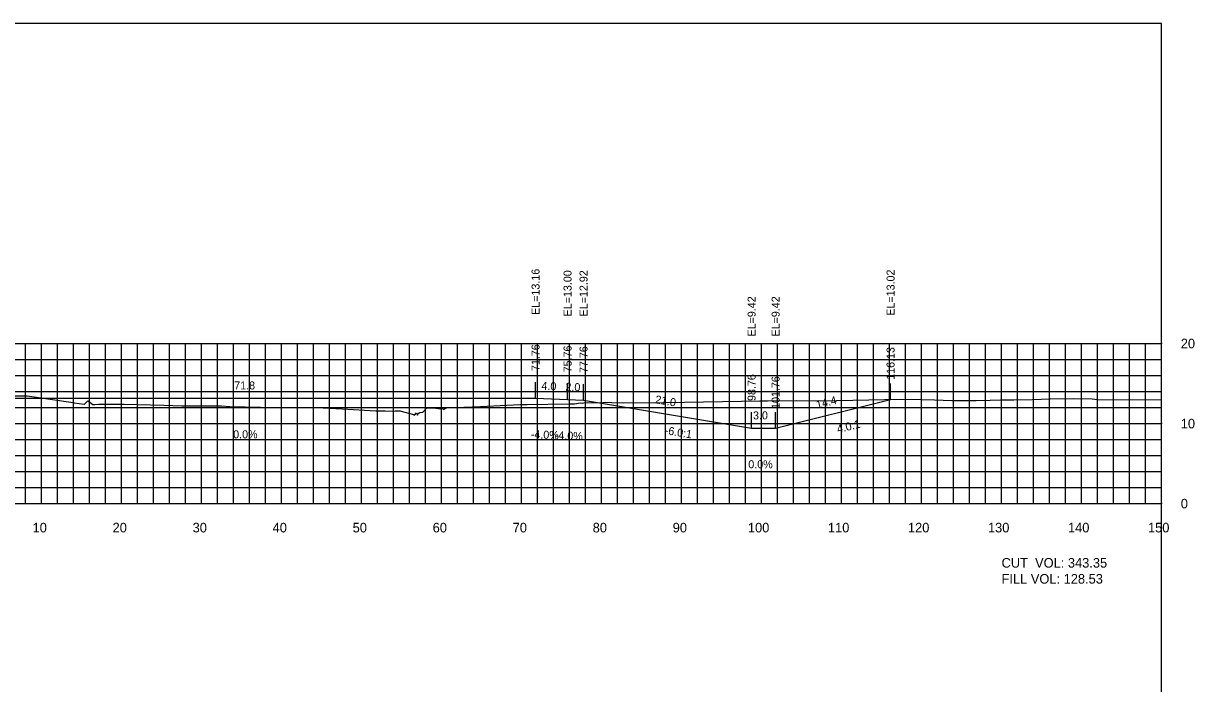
# Model space of a CAD drawing. Extents: x 1797419 to 1809236, y 248759 to 251512.
# Drawn here: x 1802638.8 to 1802785.1, y 250524.8 to 250607.3 of the extents above; entities that cross this region are included whole.
import ezdxf

# ---------------------------------------------------------------- set-up
doc = ezdxf.new("R2010")
doc.units = 0
for name, color, linetype in [('10', 7, 'Continuous'), ('3', 7, 'Continuous'), ('31', 7, 'Continuous'), ('4', 7, 'Continuous'), ('60', 7, 'Continuous'), ('ANNO-TXT', 7, 'Continuous'), ('CL-CNST', 7, 'Continuous'), ('Level 62', 7, 'Continuous'), ('M-ROADS', 7, 'Continuous')]:
    doc.layers.add(name, color=color, linetype=linetype)

msp = doc.modelspace()

# ---------------------------------------------------------------- linework, layer by layer
for p, q in [((1802702.76, 250560.42), (1802702.76, 250562.42)), ((1802706.76, 250560.26), (1802706.76, 250562.26)), ((1802708.76, 250560.18), (1802708.76, 250562.18)), ((1802747.13, 250560.27), (1802747.13, 250562.27)), ((1802729.76, 250556.68), (1802729.76, 250558.68)), ((1802732.76, 250556.68), (1802732.76, 250558.68))]:
    msp.add_line(p, q)
msp.add_lwpolyline([(1802481, 250417.26), (1802781, 250417.26), (1802781, 250607.26), (1802481, 250607.26)], close=True)
at = {"layer": '60'}
for p, q in [((1802781, 250547.26), (1802781, 250567.26)), ((1802781.06, 250567.26), (1802781, 250567.26)), ((1802781.06, 250557.26), (1802781, 250557.26)), ((1802481, 250547.26), (1802781, 250547.26)), ((1802641, 250547.2), (1802641, 250547.26)), ((1802651, 250547.2), (1802651, 250547.26)), ((1802661, 250547.2), (1802661, 250547.26)), ((1802671, 250547.2), (1802671, 250547.26)), ((1802681, 250547.2), (1802681, 250547.26)), ((1802691, 250547.2), (1802691, 250547.26)), ((1802701, 250547.2), (1802701, 250547.26)), ((1802711, 250547.2), (1802711, 250547.26)), ((1802721, 250547.2), (1802721, 250547.26)), ((1802731, 250547.2), (1802731, 250547.26)), ((1802741, 250547.2), (1802741, 250547.26)), ((1802751, 250547.2), (1802751, 250547.26)), ((1802761, 250547.2), (1802761, 250547.26)), ((1802771, 250547.2), (1802771, 250547.26)), ((1802781, 250547.2), (1802781, 250547.26)), ((1802781.06, 250547.26), (1802781, 250547.26))]:
    msp.add_line(p, q, dxfattribs=at)
at = {"layer": 'CL-CNST'}
msp.add_lwpolyline([(1802522.25, 250560.83), (1802543.87, 250555.42), (1802546.87, 250555.42), (1802567.87, 250558.92), (1802569.87, 250559), (1802573.87, 250559.16), (1802631, 250560.42), (1802702.76, 250560.42), (1802706.76, 250560.26), (1802708.76, 250560.18), (1802729.76, 250556.68), (1802732.76, 250556.68), (1802747.13, 250560.27)], dxfattribs=at)
at = {"layer": 'Level 62'}
for p, q in [((1802481, 250567.26), (1802781, 250567.26)), ((1802639, 250547.26), (1802639, 250567.26)), ((1802641, 250547.26), (1802641, 250567.26)), ((1802643, 250547.26), (1802643, 250567.26)), ((1802645, 250547.26), (1802645, 250567.26)), ((1802647, 250547.26), (1802647, 250567.26)), ((1802649, 250547.26), (1802649, 250567.26)), ((1802651, 250547.26), (1802651, 250567.26)), ((1802653, 250547.26), (1802653, 250567.26)), ((1802655, 250547.26), (1802655, 250567.26)), ((1802657, 250547.26), (1802657, 250567.26)), ((1802659, 250547.26), (1802659, 250567.26)), ((1802661, 250547.26), (1802661, 250567.26)), ((1802663, 250547.26), (1802663, 250567.26)), ((1802665, 250547.26), (1802665, 250567.26)), ((1802667, 250547.26), (1802667, 250567.26)), ((1802669, 250547.26), (1802669, 250567.26)), ((1802671, 250547.26), (1802671, 250567.26)), ((1802673, 250547.26), (1802673, 250567.26)), ((1802675, 250547.26), (1802675, 250567.26)), ((1802677, 250547.26), (1802677, 250567.26)), ((1802679, 250547.26), (1802679, 250567.26)), ((1802681, 250547.26), (1802681, 250567.26)), ((1802683, 250547.26), (1802683, 250567.26)), ((1802685, 250547.26), (1802685, 250567.26)), ((1802687, 250547.26), (1802687, 250567.26)), ((1802689, 250547.26), (1802689, 250567.26)), ((1802691, 250547.26), (1802691, 250567.26)), ((1802693, 250547.26), (1802693, 250567.26)), ((1802695, 250547.26), (1802695, 250567.26)), ((1802697, 250547.26), (1802697, 250567.26)), ((1802699, 250547.26), (1802699, 250567.26)), ((1802701, 250547.26), (1802701, 250567.26)), ((1802703, 250547.26), (1802703, 250567.26)), ((1802705, 250547.26), (1802705, 250567.26)), ((1802707, 250547.26), (1802707, 250567.26)), ((1802709, 250547.26), (1802709, 250567.26)), ((1802711, 250547.26), (1802711, 250567.26)), ((1802713, 250547.26), (1802713, 250567.26)), ((1802715, 250547.26), (1802715, 250567.26)), ((1802717, 250547.26), (1802717, 250567.26)), ((1802719, 250547.26), (1802719, 250567.26)), ((1802721, 250547.26), (1802721, 250567.26)), ((1802723, 250547.26), (1802723, 250567.26)), ((1802725, 250547.26), (1802725, 250567.26)), ((1802727, 250547.26), (1802727, 250567.26)), ((1802729, 250547.26), (1802729, 250567.26)), ((1802731, 250547.26), (1802731, 250567.26)), ((1802733, 250547.26), (1802733, 250567.26)), ((1802735, 250547.26), (1802735, 250567.26)), ((1802737, 250547.26), (1802737, 250567.26)), ((1802739, 250547.26), (1802739, 250567.26)), ((1802741, 250547.26), (1802741, 250567.26)), ((1802743, 250547.26), (1802743, 250567.26)), ((1802745, 250547.26), (1802745, 250567.26)), ((1802747, 250547.26), (1802747, 250567.26)), ((1802749, 250547.26), (1802749, 250567.26)), ((1802751, 250547.26), (1802751, 250567.26)), ((1802753, 250547.26), (1802753, 250567.26)), ((1802755, 250547.26), (1802755, 250567.26)), ((1802757, 250547.26), (1802757, 250567.26)), ((1802759, 250547.26), (1802759, 250567.26)), ((1802761, 250547.26), (1802761, 250567.26)), ((1802763, 250547.26), (1802763, 250567.26)), ((1802765, 250547.26), (1802765, 250567.26)), ((1802767, 250547.26), (1802767, 250567.26)), ((1802769, 250547.26), (1802769, 250567.26)), ((1802771, 250547.26), (1802771, 250567.26)), ((1802773, 250547.26), (1802773, 250567.26)), ((1802775, 250547.26), (1802775, 250567.26)), ((1802777, 250547.26), (1802777, 250567.26)), ((1802779, 250547.26), (1802779, 250567.26)), ((1802781, 250547.26), (1802781, 250567.26)), ((1802481, 250565.26), (1802781, 250565.26)), ((1802481, 250563.26), (1802781, 250563.26)), ((1802481, 250561.26), (1802781, 250561.26)), ((1802481, 250559.26), (1802781, 250559.26)), ((1802481, 250557.26), (1802781, 250557.26)), ((1802481, 250555.26), (1802781, 250555.26)), ((1802481, 250553.26), (1802781, 250553.26)), ((1802481, 250551.26), (1802781, 250551.26)), ((1802481, 250549.26), (1802781, 250549.26)), ((1802481, 250547.26), (1802781, 250547.26))]:
    msp.add_line(p, q, dxfattribs=at)
at = {"layer": 'M-ROADS'}
msp.add_lwpolyline([(1802631.18, 250560.74), (1802639.23, 250560.74), (1802644.96, 250559.91), (1802645.09, 250559.87), (1802646.35, 250559.68), (1802646.38, 250559.67), (1802646.66, 250559.96), (1802646.67, 250559.98), (1802646.82, 250560.11), (1802646.9, 250560.05), (1802647.41, 250559.64), (1802647.68, 250559.66), (1802648.13, 250559.69), (1802648.65, 250559.7), (1802648.91, 250559.7), (1802649.05, 250559.68), (1802649.14, 250559.67), (1802649.21, 250559.67), (1802649.85, 250559.67), (1802651.33, 250559.67), (1802656.3, 250559.54), (1802658.56, 250559.48), (1802659.9, 250559.47), (1802660.91, 250559.48), (1802661.07, 250559.48), (1802662.22, 250559.49), (1802663.04, 250559.48), (1802663.51, 250559.48), (1802664.57, 250559.39), (1802668.4, 250559.29), (1802670.49, 250559.28), (1802672.36, 250559.27), (1802672.63, 250559.27), (1802672.7, 250559.26), (1802673.02, 250559.25), (1802673.28, 250559.25), (1802673.32, 250559.25), (1802673.82, 250559.25), (1802674.88, 250559.26), (1802675.19, 250559.26), (1802675.43, 250559.27), (1802678.59, 250559.09), (1802682.79, 250558.87), (1802683, 250558.84), (1802683.97, 250558.84), (1802685.06, 250558.82), (1802685.21, 250558.83), (1802685.72, 250558.83), (1802685.84, 250558.83), (1802685.96, 250558.82), (1802687.5, 250558.39), (1802687.65, 250558.32), (1802687.86, 250558.58), (1802688.02, 250558.3), (1802688.1, 250558.52), (1802688.29, 250558.64), (1802688.66, 250558.67), (1802689.16, 250559.24), (1802690.28, 250559.2), (1802690.88, 250559.1), (1802691, 250559.16), (1802691.03, 250559.22), (1802691.26, 250559.01), (1802691.51, 250559.2), (1802691.69, 250559.24), (1802695.89, 250559.39), (1802699.16, 250559.55), (1802700.84, 250559.64), (1802701.72, 250559.63), (1802706.91, 250559.74), (1802707.64, 250559.74), (1802708.33, 250559.87), (1802708.65, 250559.8), (1802708.97, 250559.9), (1802710.81, 250559.87), (1802711.54, 250559.94), (1802712.3, 250559.9), (1802713.73, 250559.83), (1802718.75, 250559.89), (1802719.02, 250559.91), (1802728.5, 250560.04), (1802730.78, 250560.09), (1802731.33, 250560.09), (1802731.75, 250560.09), (1802735.4, 250560.14), (1802738.35, 250560.12), (1802742.4, 250560.17), (1802748.37, 250560.3), (1802750.95, 250560.25), (1802752.6, 250560.22), (1802754.78, 250560.15), (1802757.83, 250560.16), (1802759.57, 250560.19), (1802760.88, 250560.24), (1802762.54, 250560.24), (1802764.83, 250560.27), (1802767.08, 250560.35), (1802769.96, 250560.38), (1802772.34, 250560.35), (1802772.99, 250560.26), (1802781, 250560.24)], dxfattribs=at)

# ---------------------------------------------------------------- texts
for s, rotation, p in [('-6.0:1', 350.5377, (1802718.85, 250555.96)), ('4.0:1', 14.0362, (1802740.55, 250556.05))]:
    msp.add_text(s, height=1, rotation=rotation).set_placement(p)
at = {"layer": '10'}
for s, p in [('10', (1802639.9, 250543.66)), ('20', (1802649.9, 250543.66)), ('30', (1802659.9, 250543.66)), ('40', (1802669.9, 250543.66)), ('50', (1802679.9, 250543.66)), ('60', (1802689.9, 250543.66)), ('70', (1802699.9, 250543.66)), ('80', (1802709.9, 250543.66)), ('90', (1802719.9, 250543.66)), ('100', (1802729.3, 250543.66)), ('110', (1802739.3, 250543.66)), ('120', (1802749.3, 250543.66)), ('130', (1802759.3, 250543.66)), ('140', (1802769.3, 250543.66)), ('150', (1802779.3, 250543.66))]:
    msp.add_text(s, height=1.2, dxfattribs=at).set_placement(p)
at = {"layer": '3'}
for s, p in [('EL=13.16', (1802703.26, 250570.84)), ('EL=13.00', (1802707.26, 250570.65)), ('EL=12.92', (1802709.26, 250570.65)), ('EL=13.02', (1802747.63, 250570.74)), ('EL=9.42', (1802730.26, 250568.14)), ('EL=9.42', (1802733.26, 250568.14)), ('71.76', (1802703.26, 250563.82)), ('75.76', (1802707.26, 250563.66)), ('77.76', (1802709.26, 250563.58)), ('116.13', (1802747.63, 250562.73)), ('98.76', (1802730.26, 250560.08)), ('101.76', (1802733.26, 250559.09))]:
    msp.add_text(s, height=1, rotation=90, dxfattribs=at).set_placement(p)
at = {"layer": '31'}
for s, p in [('20', (1802783.4, 250566.66)), ('10', (1802783.4, 250556.66)), ('0', (1802783.4, 250546.66))]:
    msp.add_text(s, height=1.2, dxfattribs=at).set_placement(p)
at = {"layer": '4'}
for s, p in [('71.8', (1802665.1, 250561.52)), ('3.0', (1802729.94, 250557.78)), ('0.0%', (1802664.97, 250555.42)), ('0.0%', (1802729.35, 250551.68))]:
    msp.add_text(s, height=1, dxfattribs=at).set_placement(p)
for s, rotation, p in [('4.0', 357.7094, (1802703.48, 250561.49)), ('2.0', 357.7094, (1802706.48, 250561.37)), ('21.0', 350.5377, (1802717.65, 250559.81)), ('14.4', 14.0362, (1802737.95, 250559.11)), ('-4.0%', 357.7094, (1802702.15, 250555.44)), ('-4.0%', 357.7094, (1802705.15, 250555.32))]:
    msp.add_text(s, height=1, rotation=rotation, dxfattribs=at).set_placement(p)
at = {"layer": 'ANNO-TXT'}
for s, p in [('CUT  VOL: 343.35', (1802761, 250539.26)), ('FILL VOL: 128.53', (1802761, 250537.26))]:
    msp.add_text(s, height=1.2, dxfattribs=at).set_placement(p)

doc.saveas('drawing.dxf')
